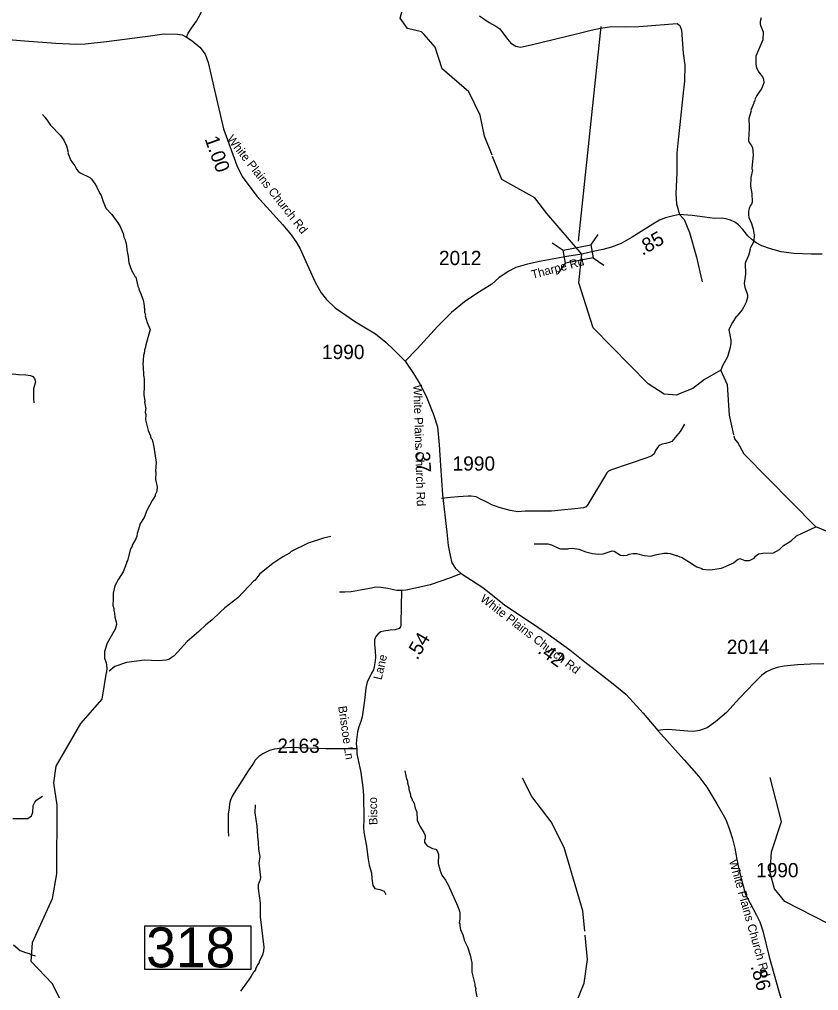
# Model space of a CAD drawing. Extents: x 1248224 to 1454986, y 825081 to 985870.
# Drawn here: x 1407596 to 1414592, y 911027 to 919531 of the extents above; entities that cross this region are included whole.
import ezdxf

# ---------------------------------------------------------------- set-up
doc = ezdxf.new("R2010")
doc.units = 0
for name, color, linetype in [('Exist Hydrographic Creek Single Shore', 7, 'Continuous'), ('Exist Hydrographic Misc Water Feature', 7, 'Continuous'), ('Exist Road Non-System Type 51', 7, 'Continuous'), ('Exist Road Secondary Mileage Hundredths English Label', 7, 'Continuous'), ('Exist Road Secondary Structure Standard Bridge CELL', 7, 'Continuous'), ('Exist Road Secondary Structure Standard Bridge Number Label', 7, 'Continuous'), ('Exist Road Secondary Type 41 Attributed', 7, 'Continuous'), ('Exist Road Secondary Type 51 Attributed', 7, 'Continuous'), ('Exist Road Secondary Type 51 Label', 7, 'Continuous'), ('Exist Road Secondary Type 51 Number Label', 7, 'Continuous')]:
    doc.layers.add(name, color=color, linetype=linetype)

msp = doc.modelspace()

# ---------------------------------------------------------------- linework, layer by layer
at = {"layer": 'Exist Hydrographic Creek Single Shore'}
for points in [[(1411138.7, 919398.1), (1411116.1, 919423.7), (1410993.4, 919451), (1410927.6, 919541.3), (1410998, 919802.8), (1410899.6, 920043), (1410799.1, 920357.3), (1410742.8, 920748.9), (1410694.2, 921219.5), (1410597.2, 921346.2), (1410456.2, 921401.5)], [(1412518.4, 917476.3), (1412213.2, 917830.5), (1412107.3, 917967.2), (1411818.2, 918130.5), (1411737.7, 918331.8)], [(1413381.4, 916254.2), (1413349.3, 916241.6), (1413241.2, 916250.3), (1413101.3, 916338.5), (1412618.3, 916830.8), (1412493.3, 917224), (1412518.4, 917476.3)], [(1413884.9, 915827.5), (1413859.2, 915857), (1413852.9, 915885)], [(1415143.3, 915010.5), (1415001.3, 915019.8), (1414876.3, 914989.6), (1414759.3, 915008.3), (1414569.2, 915087.7), (1413939.3, 915724.1), (1413884.9, 915827.5)], [(1411535.3, 909610.4), (1411603.3, 909641.8), (1411964.2, 909759.4), (1412065.2, 909823), (1412227.2, 909996.9), (1412296.2, 910120.4), (1412358.3, 910319.4), (1412426.2, 910810.5), (1412540.2, 911090.5), (1412569.3, 911300.1), (1412548.2, 911512.2)]]:
    msp.add_lwpolyline(points, dxfattribs=at)
at = {"layer": 'Exist Hydrographic Misc Water Feature'}
for points in [[(1414089.9, 919545.8), (1414081.3, 919514), (1414081, 919492), (1414084.7, 919477.9), (1414107.8, 919421.5), (1414102.5, 919353.5), (1414043.4, 919208.5), (1414042.9, 919138.5), (1414048.3, 919108.3), (1414069.6, 919070), (1414101, 919029.4), (1414110.6, 919009.2), (1414112.1, 918977.1), (1414095.3, 918929.4), (1414052.2, 918866.2), (1414037.6, 918834.4), (1414031.2, 918812.5), (1414025.2, 918810.6), (1414025, 918798.6), (1413999.9, 918735), (1414001.1, 918730.3), (1413982.7, 918663.4), (1413985.4, 918589.2), (1413982, 918507.2), (1413977.7, 918491.3), (1413977.3, 918467.3), (1413983, 918453.2), (1414002.6, 918430.8), (1414012.3, 918410.6), (1414019.2, 918346.5), (1414009, 918226.6), (1414010.8, 918210.6), (1414014.8, 918210.5), (1413997.7, 918146.7), (1413995, 918071.9), (1414007.3, 918006.5), (1414010, 917930.4), (1414005.7, 917914.5), (1413993.5, 917898.7), (1413983, 917874.9), (1413978.6, 917851), (1413978.1, 917819), (1413981.7, 917796.9), (1414004.7, 917742.5), (1414019.9, 917694.1), (1414027, 917642), (1414024, 917586), (1413990.9, 917522.6), (1413992.1, 917515.2), (1413977.9, 917462.8), (1413948.8, 917395.2), (1413953.1, 917299.2), (1413939.6, 917219.3), (1413947.1, 917185.2), (1413969.9, 917118.7), (1413969.5, 917094.7), (1413958.8, 917054.9), (1413934, 917007.4), (1413921.7, 916987.6), (1413876.7, 916932.3), (1413871.1, 916929), (1413839.8, 916877), (1413834.6, 916874.5), (1413806.7, 916813.5), (1413825, 916721.1), (1413824.6, 916697.1), (1413817.9, 916657.2), (1413794.6, 916577.7), (1413751.2, 916498.4), (1413736.5, 916458.8)], [(1411733.6, 918342), (1411667.2, 918507.8), (1411629.2, 918692.5), (1411529.1, 918897.1), (1411295.2, 919099.7), (1411236.5, 919287.2), (1411138.7, 919398.1)], [(1407798.6, 918697.3), (1407819.9, 918672.5), (1407868.3, 918605.3), (1407954.1, 918515.1), (1407983.2, 918474.4), (1408007.6, 918424.2), (1408022.2, 918367.9), (1408020.5, 918361.4), (1408046.9, 918296.8), (1408081.8, 918247.9), (1408095, 918219.6), (1408108.7, 918203.2), (1408126.3, 918188.8), (1408211.3, 918146.7), (1408225, 918134.3), (1408252.1, 918095.7), (1408273.3, 918063.1), (1408300, 918006.5), (1408311.6, 917990.2), (1408328.3, 917937), (1408352.9, 917877.1), (1408403.5, 917823.9), (1408457.8, 917748.5), (1408475.1, 917722.1), (1408503.6, 917657.3), (1408510.8, 917625.2), (1408522.1, 917600.9), (1408533, 917552.6), (1408536.1, 917512.5), (1408548.7, 917456.1), (1408553.3, 917400), (1408575.8, 917335.5), (1408608.8, 917277), (1408614.3, 917274.6), (1408632.4, 917194.1), (1408639.9, 917177.9), (1408639.7, 917169.9), (1408658.8, 917129.4), (1408677.5, 917072.9), (1408688.2, 917024.6), (1408687.9, 917008.6), (1408691.7, 917000.5), (1408690.9, 916968.5), (1408698.4, 916944.3), (1408696.1, 916936.4), (1408712.7, 916876), (1408739.2, 916815.3), (1408702, 916680.2), (1408699.5, 916660.3), (1408690.9, 916636.5), (1408690.5, 916620.5), (1408681.8, 916588.8), (1408675.8, 916508.9), (1408679.4, 916492.8), (1408681.5, 916412.7), (1408685.4, 916404.6), (1408686.7, 916380.6), (1408688.2, 916321.5), (1408685.5, 916244.6), (1408693.7, 916186.8), (1408691.9, 916180.4), (1408702.5, 916120.1), (1408698.4, 916116.2), (1408697.7, 916088.2), (1408701.3, 916072.1), (1408700.1, 916024.1), (1408723.2, 915930)], [(1413851.1, 915893), (1413812.3, 916064.7), (1413793.3, 916331.1), (1413736.5, 916458.8), (1413593.3, 916377.8), (1413492.3, 916297.8), (1413381.4, 916254.2)], [(1408723.2, 915930), (1408742, 915883.6), (1408742, 915875.6), (1408748.2, 915861.4), (1408758.5, 915851.3), (1408771.2, 915786.7), (1408793.9, 915650.6), (1408787.2, 915574.8), (1408789.3, 915566.7), (1408785.9, 915502.8), (1408800.6, 915438.5), (1408799.9, 915406.6), (1408795.6, 915390.6), (1408783.1, 915367), (1408782.9, 915359), (1408770.4, 915335.3), (1408757.9, 915319.6), (1408735, 915274.1), (1408711.2, 915231.7), (1408686.7, 915169.2), (1408649.4, 915110.1), (1408650.3, 915102.4), (1408627.6, 915030.6), (1408623.1, 915006.7), (1408614.6, 914982.9), (1408581.4, 914927.7), (1408581.3, 914919.7), (1408568.8, 914896), (1408542.5, 914792.6), (1408534.1, 914776.8), (1408533.9, 914768.8), (1408504.3, 914693.6), (1408463, 914630.5), (1408429.7, 914571.3), (1408416.3, 914507.6), (1408417.2, 914455.6), (1408414, 914401.7), (1408421.4, 914371.5), (1408420.9, 914355.5), (1408428.4, 914331.4), (1408431.7, 914295.4), (1408442.8, 914255.2), (1408444.3, 914231.2), (1408433.5, 914191.4), (1408364.4, 914070.2), (1408339.6, 913994.6), (1408339.8, 913937.6), (1408355, 913897.3), (1408362.1, 913853.2), (1408358.9, 913810.7)], [(1412102.7, 914939.5), (1412222.6, 914938.8), (1412254.4, 914930.1), (1412313.8, 914900.8), (1412333.7, 914896.4), (1412397.7, 914894.9), (1412405.8, 914898.7), (1412437.8, 914902), (1412493.6, 914892.8), (1412553.1, 914867.4), (1412612.3, 914853), (1412664.6, 914849), (1412704.7, 914852.1), (1412785.2, 914876.3), (1412801.2, 914873.9), (1412856.5, 914840.7), (1412884.3, 914836.1), (1412916.4, 914839.4), (1412932.6, 914846.9), (1412964.7, 914854.3), (1412996.7, 914853.6), (1413064.4, 914836.1), (1413121.3, 914830), (1413176.5, 914845.6), (1413236.8, 914856.3), (1413268.8, 914857.5), (1413292.8, 914854.9), (1413344.4, 914837.8), (1413352.4, 914837.6), (1413376.2, 914825.1), (1413392.1, 914820.8), (1413463.1, 914779.2), (1413510.4, 914746.1), (1413526.3, 914737.8), (1413569.9, 914722.8), (1413569.7, 914716.7), (1413642.7, 914710.4), (1413742, 914724.9), (1413830.8, 914763), (1413847, 914772.6), (1413879.6, 914799.9), (1413901.8, 914809.4), (1413947.4, 914792.4), (1413987.4, 914791.5), (1414027.8, 914812.6), (1414040.2, 914830.3), (1414064.6, 914849.8), (1414104.8, 914856.9), (1414196.9, 914858.8), (1414249.5, 914889.7), (1414286.3, 914925.3), (1414351.2, 914965.5), (1414400.1, 915008.4), (1414448.6, 915033.3), (1414569.2, 915087.7)], [(1410321, 915004), (1410256.4, 914989.5), (1410123.4, 914944.3), (1409975.9, 914871.7), (1409959.6, 914858), (1409900.8, 914825.4), (1409813.6, 914767.3), (1409701.5, 914675.8), (1409656.3, 914618.9), (1409650.3, 914616.8), (1409509, 914466.3), (1409393, 914376.9), (1409352.2, 914341.8), (1409280.7, 914271.4), (1409227.8, 914228.6), (1409166.4, 914170), (1409064.6, 914084.3), (1408949.9, 913958.9), (1408925.4, 913939.4), (1408909.2, 913929.8), (1408877, 913920.5), (1408812.8, 913914), (1408689.4, 913920.6), (1408532.9, 913900.1), (1408429.8, 913864.4), (1408380.7, 913825)], [(1408105.5, 910411.9), (1408080.1, 910454.7), (1407981.1, 910890.1), (1407885.1, 911085.7), (1407697.1, 911279.9), (1407709.1, 911447.1), (1407884.1, 911834.3), (1407922.2, 912050.1), (1407926.2, 912650.8), (1407896.1, 912845.2), (1407916.1, 912992.6), (1408132.1, 913365.8), (1408320.2, 913578.6), (1408358.9, 913810.7)], [(1410969.5, 912949.9), (1410982.2, 912893.6), (1410993.5, 912861.3), (1410993.2, 912845.3), (1411004.3, 912805.1), (1411003.9, 912789.1), (1411018.9, 912740.8), (1411018.7, 912732.8), (1411034, 912700.4), (1411033.9, 912694.4), (1411039.7, 912688.3), (1411051.2, 912664), (1411060.3, 912623.8), (1411075.6, 912587.5), (1411078.5, 912519.3), (1411100.9, 912466.8), (1411135.7, 912410), (1411147.1, 912385.8), (1411146.4, 912353.7), (1411142.3, 912345.8), (1411141.8, 912323.9), (1411165.2, 912295.3), (1411212.7, 912272.2), (1411240.5, 912265.6), (1411252.2, 912251.4), (1411263.5, 912219.1), (1411261.8, 912139.1), (1411269, 912106.9), (1411276.7, 912090.7), (1411276.5, 912082.7), (1411294.5, 912036.9), (1411326.7, 911993.6), (1411349.7, 911953), (1411433.6, 911763.2), (1411448.8, 911722.8), (1411452.4, 911706.7), (1411451.1, 911650.7), (1411446.5, 911618.8), (1411450.3, 911610.7), (1411450, 911594.7), (1411457.3, 911562.5), (1411476.3, 911514.1), (1411491.1, 911461.7), (1411517.9, 911409.1), (1411540.3, 911336.7), (1411554.9, 911268.3), (1411557.1, 911188.2), (1411582.9, 911083.5), (1411582.5, 911067.5), (1411590, 911043.4), (1411589.6, 911029.4), (1411600.4, 910971.2)], [(1412544.7, 911547.5), (1412527.2, 911724.3), (1412363.3, 912279.2), (1412250.3, 912504.6), (1412080.2, 912724.8), (1411999.2, 912887.3)], [(1417493.3, 911741.6), (1417182.7, 911922.6), (1416834.3, 911933.2), (1416625.3, 911888), (1416406.3, 911790.6), (1415855.3, 911775.6), (1415646.3, 911723.9), (1415167.3, 911539.9), (1414900.3, 911545.3), (1414685.3, 911608.7), (1414296.3, 911806.8), (1414207.3, 911917.1), (1414168.2, 912059.1), (1414180.2, 912242.6), (1414268.3, 912506.8), (1414168.2, 912892.9)], [(1409659.5, 912652), (1409656, 912582.1), (1409673.5, 912467.8), (1409679.6, 912379.8), (1409686.5, 912327.6), (1409689, 912261.5), (1409699.7, 912199.4), (1409690.5, 912143.6), (1409705.7, 912015.4), (1409703.4, 911999.4), (1409686.3, 911951.8), (1409685.6, 911919.8), (1409702.9, 911791.6), (1409703.8, 911671.6), (1409734.4, 911407.1), (1409733.7, 911375.1), (1409724.9, 911335.3), (1409695.7, 911280.1), (1409695.5, 911272.1), (1409683.2, 911256.3), (1409662.4, 911216.8), (1409662.2, 911208.8), (1409651.8, 911193), (1409645.8, 911189.2), (1409620.7, 911145.8), (1409531, 911020.4)], [(1407542.6, 911427.5), (1407601.6, 911378.2), (1407649.2, 911359.1), (1407681, 911352.5), (1407704.7, 911339.9), (1407734.3, 911331.8)]]:
    msp.add_lwpolyline(points, dxfattribs=at)
at = {"layer": 'Exist Road Non-System Type 51'}
for points in [[(1409059.5, 919376), (1409074.1, 919409.2), (1409103.1, 919453.6), (1409144.4, 919514.7), (1409179.5, 919579), (1409228.4, 919702.8), (1409262.1, 919756.4), (1409281.9, 919785.4), (1409304.9, 919809.9), (1409336.9, 919826.7), (1409384.3, 919840.5), (1409456.1, 919845.1), (1409529.5, 919852.7), (1409581.5, 919861.9), (1409596.7, 919866.5), (1409638, 919898.6), (1409680.8, 919926.1), (1409772.5, 919967.4), (1409809.2, 919993.4)], [(1411622.1, 919561.5), (1411707.6, 919504.5), (1411767, 919471.2), (1411802.6, 919447.5), (1411869.1, 919359.5), (1411897.6, 919323.9), (1411942.7, 919297.8), (1411983.1, 919288.2), (1412075.7, 919309.6), (1412484.2, 919407.1), (1412600.5, 919438), (1412681.3, 919454.6), (1412781, 919468.9), (1412897.4, 919466.5), (1413018.5, 919468.9), (1413354.6, 919495.2), (1413375.9, 919478.6), (1413392.6, 919438.2), (1413406.8, 919236.2), (1413421, 919129.2), (1413418.7, 918991.4), (1413404.4, 918860.7), (1413378.2, 918610.3), (1413361.6, 918477.2), (1413352.1, 918360.8), (1413352.1, 918187.3), (1413342.6, 918002.9), (1413347.3, 917915), (1413375.2, 917822.2)], [(1413375.2, 917822.2), (1413415.9, 917778.2), (1413461.1, 917664.1), (1413522.8, 917450.2), (1413560.8, 917283.9), (1413572.7, 917231.6)], [(1407196, 916419.3), (1407227.8, 916415.8), (1407275.2, 916420.3), (1407324.1, 916432.6), (1407368.4, 916431), (1407447.9, 916424.9), (1407539.6, 916426.5), (1407588.5, 916421.9), (1407651.1, 916417.3), (1407692.4, 916412.7), (1407713.5, 916404.9), (1407728.8, 916386.5), (1407736.4, 916355.9), (1407719.6, 916294.8), (1407719.6, 916213.7), (1407722.7, 916174)], [(1413418.8, 915986.8), (1413379.3, 915921.6), (1413307, 915836.2), (1413283.7, 915827.3), (1413255.5, 915817.9), (1413221.5, 915810.6), (1413195.3, 915799.1), (1413180.9, 915783.4), (1413164.4, 915755.7), (1413151.8, 915727.9), (1413133.4, 915708.3), (1413087, 915691.2), (1412941.9, 915641.9), (1412770.6, 915583.3), (1412752.4, 915573.7), (1412738.2, 915559.8), (1412717.6, 915524.2), (1412572.7, 915282.9), (1412558.3, 915263.2), (1412534.1, 915253.7), (1412457.8, 915245.2), (1412337.5, 915233.4), (1412253.3, 915225.1), (1412165.2, 915224.9), (1412093.2, 915224.1), (1412023.3, 915223.5), (1411959, 915218.8), (1411891.2, 915230.2), (1411795.7, 915258), (1411730, 915279.3), (1411674.6, 915308.4), (1411633, 915329.3), (1411595.4, 915350), (1411551.5, 915356.9), (1411523.5, 915357.5), (1411481.4, 915354.1), (1411435.3, 915349.1), (1411369.1, 915344.4), (1411290.9, 915336)], [(1410941, 914530.3), (1410899, 914531.2), (1410821.3, 914546.5), (1410759.4, 914555.8), (1410711.5, 914558.8), (1410677.3, 914551.4), (1410597, 914537.1), (1410500.5, 914518.8), (1410444.4, 914515.9), (1410398.4, 914516.8)], [(1410549.6, 913143.2), (1410278.7, 913144.4), (1410038.6, 913151.2), (1409974.7, 913154.7), (1409894.5, 913150.3), (1409828.3, 913141.7), (1409784, 913128.6), (1409755.7, 913115.1), (1409725.4, 913099.7), (1409692.9, 913076.6), (1409660.2, 913043.2), (1409645.7, 913019.5), (1409598.3, 912950.4), (1409521.7, 912831.8), (1409474.2, 912758.8), (1409457.6, 912729.1), (1409442.8, 912693.4), (1409434.2, 912661.5), (1409431.5, 912625.5), (1409422.2, 912571.7), (1409422.9, 912509.6), (1409423.3, 912427.6), (1409426.3, 912379.5)], [(1407536.4, 912532.5), (1407626.7, 912532.5), (1407668.2, 912534.9), (1407702.3, 912556.9), (1407712.1, 912588.6), (1407714.5, 912647.2), (1407730.6, 912676.4), (1407747.7, 912695.9), (1407798.9, 912730.1)], [(1410611.6, 912413.5), (1410634.5, 912291), (1410645.9, 912193.5), (1410657.4, 912124.6), (1410677.5, 912058.7), (1410680.3, 912007), (1410688.9, 911946.8), (1410706.1, 911921), (1410752, 911912.4), (1410789.3, 911898), (1410803.6, 911869.3)]]:
    msp.add_lwpolyline(points, dxfattribs=at)
at = {"layer": 'Exist Road Secondary Structure Standard Bridge CELL'}
for p, q in [((1412598.1, 917555.3), (1412661.9, 917648.8)), ((1412260.9, 917573.5), (1412354.5, 917509.8)), ((1412312.2, 917302.5), (1412376, 917396)), ((1412619.2, 917444.1), (1412712.7, 917380.4))]:
    msp.add_line(p, q, dxfattribs=at)
msp.add_lwpolyline([(1412354.5, 917509.8), (1412598, 917555.9), (1412619.6, 917442.1), (1412376, 917396)], close=True, dxfattribs=at)
at = {"layer": 'Exist Road Secondary Structure Standard Bridge Number Label'}
msp.add_line((1412491.4, 917590), (1412687.3, 919467.7), dxfattribs=at)
msp.add_lwpolyline([(1408692.7, 911594), (1409621.7, 911594), (1409621.7, 911209.9), (1408692.7, 911209.9)], close=True, dxfattribs=at)
at = {"layer": 'Exist Road Secondary Type 41 Attributed'}
msp.add_lwpolyline([(1411462.2, 914680.1), (1411369.3, 914640), (1411192.2, 914579.5), (1411115.8, 914562.8), (1410981.1, 914533.5), (1410941, 914530.3), (1410935.5, 914244.3), (1410935.1, 914226.3), (1410930.8, 914212.3), (1410920.5, 914198.5), (1410886.3, 914185.2), (1410842.2, 914183.9), (1410786, 914175), (1410759.8, 914167.5), (1410737.5, 914150), (1410715, 914128.4), (1410704.4, 914098.6), (1410705.5, 914056.6), (1410710.7, 914002.4), (1410713.6, 913950.3), (1410708.9, 913914.4), (1410704.2, 913880.5), (1410701.8, 913860.5), (1410695.3, 913836.6), (1410676.7, 913805), (1410662.1, 913775.3), (1410641.2, 913731.7), (1410628.2, 913673.9), (1410616, 913566.1), (1410595.1, 913424.4), (1410584.3, 913382.6), (1410567.5, 913334.9), (1410554.6, 913291.1), (1410545.3, 913223.3), (1410544.5, 913187.3), (1410549.6, 913143.2), (1410550.8, 913099.1), (1410585.7, 912936.3), (1410603, 912803.9), (1410607.9, 912737.7), (1410609.6, 912525.6), (1410608.4, 912453.6), (1410611.6, 912413.5)], dxfattribs=at)
at = {"layer": 'Exist Road Secondary Type 51 Attributed'}
for points in [[(1407428.4, 919359.8), (1407640.4, 919343.4), (1407913.9, 919321.7), (1408095.1, 919314.4), (1408171.1, 919316.2), (1408357.7, 919338), (1408738.9, 919388.7), (1408862.1, 919405), (1408978, 919403.2), (1409019.7, 919395.9), (1409059.5, 919376), (1409108.4, 919343.3), (1409173.6, 919287.1), (1409222.6, 919225.5), (1409247.9, 919154.8), (1409311.3, 918873.8), (1409383.2, 918573.8), (1409499.1, 918251.1), (1409546, 918155.9), (1409674.6, 917981.9), (1409902.8, 917733.5), (1409974.6, 917644.2), (1410021.7, 917577.1), (1410054.3, 917520.9), (1410088.8, 917443), (1410130.4, 917354.1), (1410184.8, 917230.8), (1410237.3, 917136.6), (1410284.4, 917078.6), (1410360.5, 917006), (1410537.6, 916883.6), (1410713.3, 916776.6), (1410802.1, 916704.1), (1410872.7, 916637), (1410972.1, 916537.7)], [(1414622.4, 917475.4), (1414528.2, 917475.4), (1414376.3, 917480.3), (1414264, 917496.8), (1414172.2, 917523.1), (1414094.6, 917547.9), (1414045.1, 917576), (1414010.4, 917600.8), (1413972.4, 917635.5), (1413927.8, 917691.7), (1413889.8, 917731.3), (1413858.5, 917754.5), (1413822.1, 917772.7), (1413782.5, 917784.2), (1413742.9, 917790.8), (1413683.4, 917787.5), (1413640.5, 917792.5), (1413485.8, 917814), (1413408.2, 917820.6), (1413375.2, 917822.2), (1413309.1, 917807.4), (1413251.3, 917794.1), (1413198.5, 917772.7), (1413140.7, 917738), (1412960.6, 917623.9), (1412863.2, 917567.7), (1412779, 917538), (1412703.7, 917514.8), (1412619.2, 917500), (1412518.4, 917476.3)], [(1412518.4, 917476.3), (1412388, 917454), (1412164.4, 917415.3), (1412042.2, 917387.2), (1411941.5, 917357.4), (1411875.4, 917322.7), (1411792.9, 917268.2), (1411730.1, 917212), (1411601.3, 917131), (1411491.2, 917057.4), (1411378.9, 916964.8), (1411256.7, 916842.5), (1411076.7, 916645.9), (1410972.1, 916537.7)], [(1410972.1, 916537.7), (1411044.4, 916430.1), (1411103.8, 916334.3), (1411156.7, 916231.8), (1411221.1, 916071.5), (1411255.8, 915962.4), (1411270.6, 915807.1), (1411282.1, 915624.5), (1411298.6, 915367.2), (1411338.6, 915042), (1411350.4, 914924.1), (1411366.9, 914836.9), (1411381, 914773.3), (1411414, 914721.4), (1411462.2, 914680.1)], [(1411462.2, 914680.1), (1411651.4, 914555.8), (1411853.2, 914396.6), (1412043.3, 914270.4), (1412225.1, 914149), (1412415.3, 914009.2), (1412558.8, 913892.7), (1412648.1, 913826.7), (1412793.6, 913714), (1412903.5, 913621.7), (1412969.5, 913551.8), (1413056.8, 913456.6), (1413184.9, 913303.2)], [(1414638.6, 913889.3), (1414521.6, 913886), (1414408, 913879.3), (1414289.4, 913867.6), (1414229.2, 913855.9), (1414179.1, 913839.2), (1414135.6, 913819.1), (1414093.9, 913789), (1414027.5, 913721.4), (1413900.5, 913586), (1413786.9, 913460.5), (1413688.3, 913380.3), (1413616.4, 913328.4), (1413549.6, 913305), (1413497.8, 913296.6), (1413447.7, 913298.3), (1413342.4, 913308.3), (1413278.9, 913313.4), (1413230.5, 913310), (1413184.9, 913303.2)], [(1413184.9, 913303.2), (1413414, 913047.9), (1413545, 912902.7), (1413612.8, 912809.1), (1413701.7, 912661.6), (1413778.9, 912523.4), (1413810.9, 912436.2), (1413839, 912356.6), (1413857.7, 912274.6), (1413876.4, 912174), (1413897.5, 912080.3), (1413923.2, 911974.9), (1413953.6, 911867.2), (1413993.3, 911791.2), (1414047.1, 911685.9), (1414077.5, 911627.4), (1414103.2, 911550.1), (1414159.4, 911323), (1414241.1, 911031.4), (1414290.3, 910865.1)]]:
    msp.add_lwpolyline(points, dxfattribs=at)

# ---------------------------------------------------------------- texts
at = {"layer": 'Exist Road Secondary Mileage Hundredths English Label'}
for s, rotation, p in [('1.00', 289.76205, (1409215.4, 918485.2)), ('.85', 29.97301, (1413050.2, 917460.3)), ('.37', 273.58917, (1411061.5, 915790.4)), ('.54', 59.51717, (1411079.1, 913914.7)), ('.42', 323.67211, (1412125.2, 913988.2)), ('.86', 285.66646, (1413995.9, 911238.7))]:
    msp.add_text(s, height=125, rotation=rotation, dxfattribs=at).set_placement(p)
at = {"layer": 'Exist Road Secondary Structure Standard Bridge Number Label'}
msp.add_text('318', height=350, dxfattribs=at).set_placement((1408705.2, 911229.7))
at = {"layer": 'Exist Road Secondary Type 51 Label'}
for s, rotation, p in [('White Plains Church Rd', 308.31012, (1409407.3, 918481.7)), ('Tharpe Rd', 14.87039, (1412087.9, 917258.3)), ('White Plains Church Rd', 271.70104, (1411043.7, 916330.7)), ('White Plains Church Rd', 322.41757, (1411623.5, 914444.3)), ('Lane', 77.20775, (1410765.8, 913742.9)), ('Briscoe Ln', 278.13206, (1410385.9, 913514.4)), ('Bisco', 91.21769, (1410730.4, 912476.7)), ('White Plains Church Rd', 285.79202, (1413806.9, 912161.7))]:
    msp.add_text(s, height=75, rotation=rotation, dxfattribs=at).set_placement(p)
at = {"layer": 'Exist Road Secondary Type 51 Number Label'}
for s, p in [('2012', (1411268.2, 917379.5)), ('2012', (1411268.2, 917379.5)), ('1990', (1410244.3, 916556.8)), ('1990', (1411387.8, 915579.6)), ('2014', (1413788.2, 913974.2)), ('2163', (1409853.6, 913108.2)), ('1990', (1414044.6, 912018.6))]:
    msp.add_text(s, height=125, dxfattribs=at).set_placement(p)

doc.saveas('drawing.dxf')
